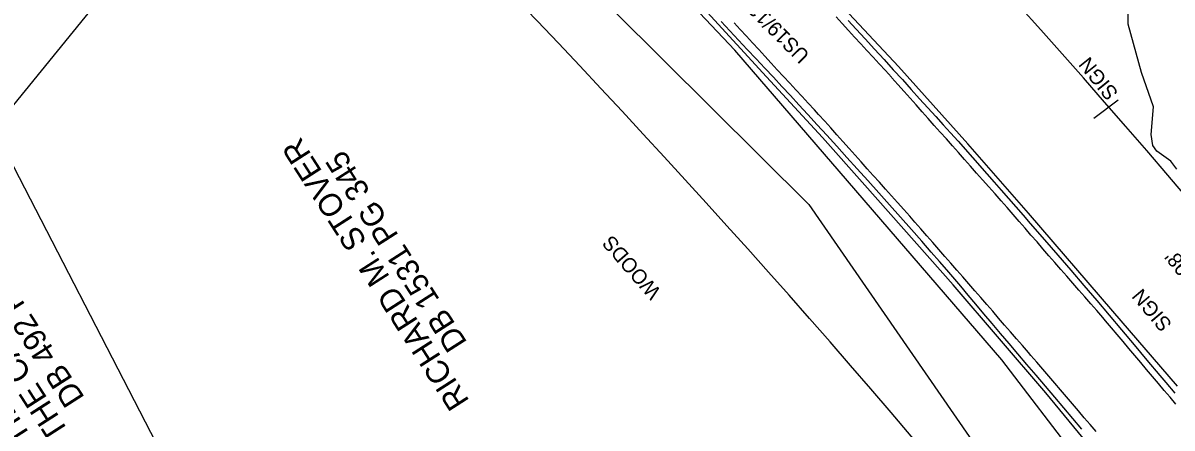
# Model space of a CAD drawing. Extents: x 472260 to 482161, y 489063 to 507124.
# Drawn here: x 477056.9 to 477372.1, y 500040.3 to 500151.4 of the extents above; entities that cross this region are included whole.
import ezdxf

# ---------------------------------------------------------------- set-up
doc = ezdxf.new("R2010")
doc.units = 0
for name, color, linetype in [('Exist Structure Minor Drop Inlet Cogo Elevation', 7, 'Continuous'), ('Exist Structure Minor Drop Inlet Cogo Number', 7, 'Continuous'), ('Prop Drainage Structure Catch Basin Convert From Junction Box Label', 7, 'Continuous'), ('Prop Drainage Structure Drop Inlet Grate 2 Narrow Slots and Sag Grates 840 24 CELL', 7, 'Continuous'), ('Prop Drainage Structure Drop Inlet Grate 2 Wide Slots and Sag Grates 840 22 Label', 7, 'Continuous'), ('Prop Drainage Structure Pipe CSP 60in Label', 7, 'Continuous'), ('Prop Drainage Structure Pipe Funnel Drain 820 01 CELL', 7, 'Continuous'), ('Prop Drainage Structure Pipe Plug CELL', 7, 'Continuous'), ('Prop Drainage Structure Pipe RCP 18in Class III', 7, 'Continuous'), ('Prop Drainage Structure Pipe RCP 42in Class III', 7, 'Continuous'), ('Prop Drainage Structure Pipe RCP 66in Class III', 7, 'Continuous'), ('Prop Drainage Structure Pipe Stub Out CELL', 7, 'Continuous'), ('Prop Drainage Structure Pipe Welded Steel 66in Label', 7, 'Continuous'), ('Prop Erosion Rip Rap Pad at Outlet Label', 7, 'Continuous'), ('Scratch_Level_7', 7, 'Continuous')]:
    doc.layers.add(name, color=color, linetype=linetype)

msp = doc.modelspace()

# ---------------------------------------------------------------- linework, layer by layer
at = {"layer": 'Exist Structure Minor Drop Inlet Cogo Elevation'}
for radius in [2914.54, 2814.54]:
    msp.add_arc((475159.06, 498211.82), radius, 37.33366, 48.4381, dxfattribs=at)
at = {"layer": 'Exist Structure Minor Drop Inlet Cogo Number'}
for p in [(477129.51, 500221.52), (477150.45, 499925.9)]:
    msp.add_line(p, (477049, 500122.42), dxfattribs=at)
at = {"layer": 'Prop Drainage Structure Catch Basin Convert From Junction Box Label'}
for points in [[(477316.16, 500118.26), (477297.07, 500139.52), (477274.02, 500164.21), (477263.03, 500176.54), (477233.85, 500207.44)], [(477287.91, 500106.93), (477276.27, 500119.99), (477260.88, 500136.67), (477244.58, 500154.39), (477230.43, 500169.06), (477219.6, 500179.09)], [(477373.61, 500051.79), (477355.91, 500072.39), (477332.78, 500099.25), (477316.16, 500118.26)], [(477603.87, 499676.78), (477601.59, 499680.67), (477586.61, 499706.27), (477568.26, 499735.62), (477553.5, 499759.07), (477536.64, 499784.22), (477526.22, 499798.18), (477506.11, 499828.72), (477485.23, 499859.36), (477477.22, 499869.72), (477461.46, 499891.86), (477437.84, 499923.51), (477409.62, 499960.74), (477381.79, 499996.32), (477358.03, 500025.13), (477337.52, 500049.96), (477312.08, 500079.61), (477287.91, 500106.93)]]:
    msp.add_lwpolyline(points, dxfattribs=at)
at = {"layer": 'Prop Drainage Structure Drop Inlet Grate 2 Narrow Slots and Sag Grates 840 24 CELL'}
for points in [[(477351.31, 500039.36), (477349.69, 500041.26), (477348.06, 500043.16), (477346.44, 500045.06), (477344.82, 500046.96), (477343.19, 500048.86), (477341.57, 500050.76), (477339.95, 500052.66), (477338.32, 500054.56), (477336.7, 500056.46), (477335.07, 500058.36), (477333.45, 500060.26), (477332.79, 500061.03), (477331.15, 500062.92), (477329.51, 500064.8), (477327.86, 500066.69), (477326.22, 500068.57), (477324.58, 500070.46), (477322.94, 500072.34), (477321.3, 500074.23), (477319.66, 500076.11), (477318.02, 500077.99), (477316.37, 500079.88), (477314.73, 500081.76), (477313.09, 500083.65), (477311.45, 500085.53), (477309.81, 500087.42), (477308.17, 500089.3), (477306.53, 500091.18), (477304.89, 500093.07), (477303.24, 500094.95), (477301.6, 500096.84), (477300.21, 500098.44), (477298.54, 500100.3), (477296.87, 500102.16), (477295.2, 500104.02), (477293.54, 500105.88), (477291.87, 500107.74), (477290.2, 500109.6), (477288.53, 500111.46), (477286.86, 500113.32), (477285.2, 500115.18), (477283.53, 500117.04), (477281.86, 500118.9), (477280.19, 500120.76), (477278.52, 500122.63), (477276.86, 500124.49), (477275.19, 500126.35), (477274.05, 500127.61), (477272.35, 500129.45), (477270.66, 500131.28), (477268.96, 500133.12), (477267.26, 500134.95), (477265.56, 500136.78), (477263.87, 500138.62), (477262.17, 500140.45), (477260.47, 500142.29), (477258.77, 500144.12), (477257.08, 500145.95), (477255.38, 500147.79), (477253.68, 500149.62), (477251.99, 500151.46)], [(477373.22, 500046.84), (477371.61, 500048.75), (477370, 500050.66), (477368.39, 500052.57), (477366.78, 500054.48), (477365.17, 500056.39), (477363.55, 500058.3), (477361.94, 500060.21), (477360.33, 500062.12), (477358.72, 500064.03), (477357.11, 500065.94), (477355.5, 500067.84), (477353.89, 500069.75), (477353.15, 500070.63), (477351.51, 500072.52), (477349.87, 500074.4), (477348.22, 500076.28), (477346.58, 500078.17), (477344.94, 500080.05), (477343.3, 500081.94), (477341.66, 500083.82), (477340.02, 500085.71), (477338.38, 500087.59), (477336.74, 500089.47), (477335.1, 500091.36), (477333.45, 500093.24), (477331.81, 500095.13), (477330.17, 500097.01), (477328.53, 500098.9), (477326.89, 500100.78), (477325.25, 500102.67), (477323.61, 500104.55), (477323.51, 500104.66), (477321.85, 500106.53), (477320.19, 500108.4), (477318.54, 500110.26), (477316.88, 500112.13), (477315.22, 500114), (477313.56, 500115.87), (477311.9, 500117.74), (477310.24, 500119.61), (477308.58, 500121.47), (477306.92, 500123.34), (477305.26, 500125.21), (477303.6, 500127.08), (477301.94, 500128.95), (477300.28, 500130.82), (477298.62, 500132.68), (477296.96, 500134.55), (477295.3, 500136.42), (477295.21, 500136.53), (477293.52, 500138.37), (477291.83, 500140.21), (477290.14, 500142.05), (477288.44, 500143.89), (477286.75, 500145.73), (477285.06, 500147.57), (477283.37, 500149.41), (477281.68, 500151.26), (477279.99, 500153.1)]]:
    msp.add_lwpolyline(points, dxfattribs=at)
at = {"layer": 'Prop Drainage Structure Pipe CSP 60in Label'}
msp.add_lwpolyline([(477674.71, 499499.35), (477674.06, 499503.35), (477673.43, 499506.23), (477669.36, 499524.4), (477658.42, 499547.77), (477645.83, 499577.59), (477609.99, 499639), (477564.49, 499728.91), (477537.23, 499774.22), (477510.07, 499812.04), (477478.16, 499856.18), (477448.29, 499899.24), (477415.36, 499943.26), (477381.68, 499988.01), (477346.53, 500031.42), (477325.43, 500059.06), (477252.23, 500144), (477216.83, 500181.45), (477151.94, 500247.28), (477067.2, 500328.56), (477034.83, 500357.98)], dxfattribs=at)
at = {"layer": 'Prop Drainage Structure Pipe Plug CELL'}
msp.add_line((477357.33, 500130.23), (477350.69, 500125.19), dxfattribs=at)
at = {"layer": 'Prop Drainage Structure Pipe RCP 18in Class III'}
for points in [[(477367.04, 500128.45), (477363.78, 500137.88), (477360.06, 500151.07), (477360.09, 500158.91)], [(477373.48, 500111.33), (477371.82, 500113.54), (477368.01, 500116.3), (477366.91, 500117.83), (477366.45, 500120.85), (477367.04, 500128.45)]]:
    msp.add_lwpolyline(points, dxfattribs=at)
at = {"layer": 'Prop Drainage Structure Pipe Stub Out CELL'}
for points in [[(477347.36, 500040.03), (477344.93, 500042.91), (477342.46, 500045.83), (477339.95, 500048.79), (477337.4, 500051.81), (477334.85, 500054.82), (477332.34, 500057.77), (477329.87, 500060.66), (477327.45, 500063.49), (477325.08, 500066.27), (477322.77, 500068.99), (477320.53, 500071.65), (477318.35, 500074.26), (477316.24, 500076.79), (477314.2, 500079.2), (477310.36, 500083.7), (477308.36, 500085.99), (477306.08, 500088.61), (477303.5, 500091.54), (477300.64, 500094.79), (477297.64, 500098.18), (477294.65, 500101.55), (477291.68, 500104.88), (477288.72, 500108.18), (477285.8, 500111.42), (477282.94, 500114.58), (477280.15, 500117.65), (477277.42, 500120.64), (477274.78, 500123.52), (477272.23, 500126.3), (477269.78, 500128.96), (477267.44, 500131.51), (477265.13, 500134.01), (477262.79, 500136.53), (477260.43, 500139.07), (477258.03, 500141.63), (477255.63, 500144.2), (477253.23, 500146.76), (477250.84, 500149.31), (477248.44, 500151.86)], [(477283.29, 500152.13), (477285.51, 500149.71), (477287.92, 500147.09), (477290.5, 500144.29), (477293.13, 500141.42), (477295.68, 500138.62), (477298.16, 500135.89), (477300.57, 500133.23), (477302.9, 500130.65), (477305.15, 500128.17), (477307.31, 500125.78), (477309.39, 500123.5), (477311.41, 500121.26), (477313.43, 500119.03), (477317.41, 500114.55), (477321.36, 500110.06), (477323.34, 500107.8), (477325.31, 500105.54), (477327.29, 500103.27), (477329.27, 500101), (477331.26, 500098.72), (477333.25, 500096.44), (477337.13, 500091.98), (477340.8, 500087.75), (477344.37, 500083.62), (477347.96, 500079.45), (477351.49, 500075.32), (477354.89, 500071.3), (477358.27, 500067.28), (477361.73, 500063.16), (477365.25, 500058.96), (477368.79, 500054.75), (477370.43, 500052.8), (477372.9, 500049.9)]]:
    msp.add_lwpolyline(points, dxfattribs=at)
at = {"layer": 'Prop Erosion Rip Rap Pad at Outlet Label'}
for points in [[(476943.38, 500238.41), (476935.63, 500264.39), (476940.38, 500290.33), (476956.31, 500318.31), (476964.65, 500322.73), (476987.23, 500301.46), (477019.76, 500279.11), (477029.53, 500284.67), (477029.69, 500296.87), (477034.51, 500308.35), (477035.72, 500311.75), (476996.88, 500350.75), (477003.33, 500356.68), (477018.56, 500353.82), (477272.51, 500101.65)], [(477272.51, 500101.65), (477320.82, 500031.77), (477276.76, 499998.69), (477220.98, 499955.77)]]:
    msp.add_lwpolyline(points, dxfattribs=at)

# ---------------------------------------------------------------- texts
at = {"layer": 'Prop Drainage Structure Drop Inlet Grate 2 Wide Slots and Sag Grates 840 22 Label'}
msp.add_text('US19/129 BLAIRSVILLE HWY', height=4, rotation=134.7806, dxfattribs=at).set_placement((477272.95, 500142.79))
at = {"layer": 'Prop Drainage Structure Pipe Funnel Drain 820 01 CELL'}
msp.add_text("INV=1678.98'", height=4, rotation=128.8794, dxfattribs=at).set_placement((477393.31, 500064.37))
at = {"layer": 'Prop Drainage Structure Pipe RCP 42in Class III'}
for rotation, p in [(128.7497, (477357.58, 500132.28)), (130.0915, (477372.33, 500068.9))]:
    msp.add_text('SIGN', height=4, rotation=rotation, dxfattribs=at).set_placement(p)
at = {"layer": 'Prop Drainage Structure Pipe RCP 66in Class III'}
msp.add_text('WOODS', height=4, rotation=131.0481, dxfattribs=at).set_placement((477232.2, 500077.81))
at = {"layer": 'Prop Drainage Structure Pipe Welded Steel 66in Label'}
for s, p in [('DB 1531 PG 345', (477178.94, 500063.78)), ('DB 492 PG 28', (477074.02, 500048.64))]:
    msp.add_text(s, height=6.25, rotation=122.6818, dxfattribs=at).set_placement(p)
at = {"layer": 'Scratch_Level_7'}
for s, p in [('FRONTIER COMMUNICATIONS ', (477072.22, 500017.94)), ('RICHARD M. STOVER', (477179.54, 500047.75)), ('OF THE CAROLINAS, LLC.', (477077.29, 500027.39))]:
    msp.add_text(s, height=6.25, rotation=122.6818, dxfattribs=at).set_placement(p)

doc.saveas('drawing.dxf')
